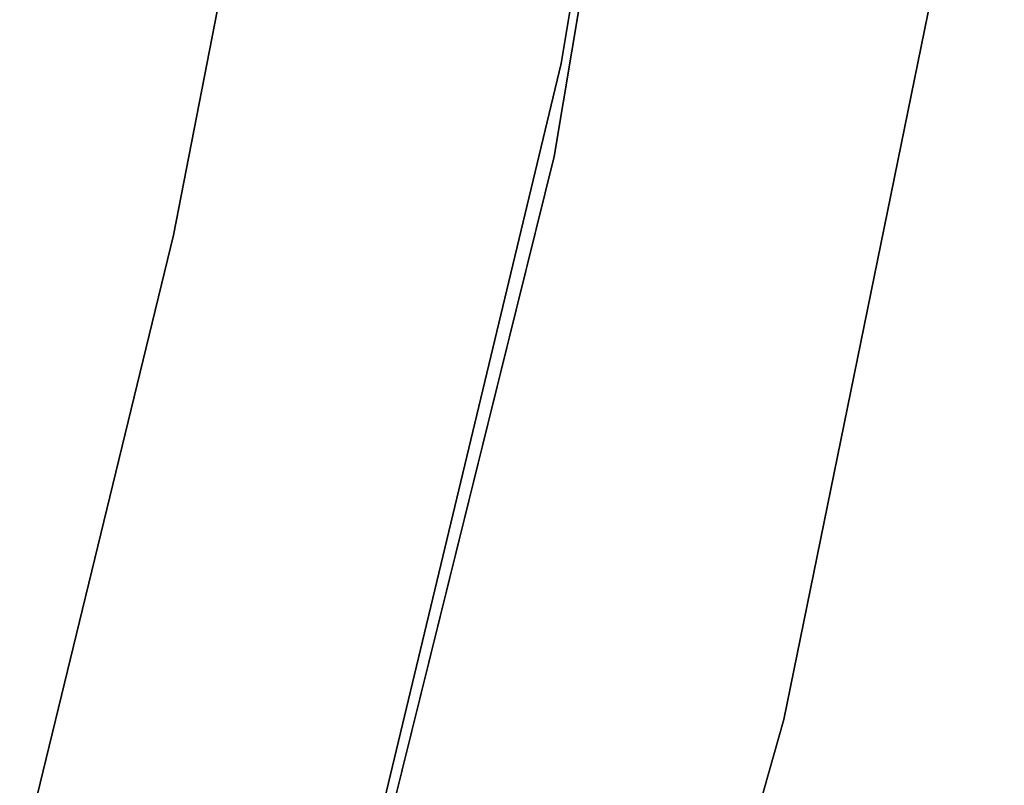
# Model space of a CAD drawing. Extents: x -102 to 102, y -101 to 102.
# Tile 362 of 481: x 58.42 to 62.66, y -15.32 to -12.02. Entities that reach past the tile are written whole.
import ezdxf

# ---------------------------------------------------------------- set-up
doc = ezdxf.new("R2010")
doc.units = 0
doc.header["$LTSCALE"] = 25.4
doc.layers.get('0').update_dxf_attribs({"linetype": 'CONTINUOUS'})

# ---------------------------------------------------------------- blocks, each defined once
blk = doc.blocks.new('NL2500011659_STL')
at = {"color": 0}
for p, q in [((60.7508, -12.2136, -316), (61.4932, -7.6407, -316)), ((61.4932, -7.6407, -315), (60.7508, -12.2136, -315)), ((60.7508, -12.2136, -316), (61.4932, -7.6407, -316)), ((61.4932, -7.6407, -315), (60.7508, -12.2136, -315)), ((61.4996, -7.9876, -308.5), (60.7198, -12.6147, -308.5)), ((60.7198, -12.6147, -318), (61.4996, -7.9876, -318)), ((60.7198, -12.6147, -318), (61.4996, -7.9876, -318)), ((61.4996, -7.9876, -308.5), (60.7198, -12.6147, -308.5)), ((59.6156, -10.2037, -312), (59.0791, -12.9542, -312)), ((59.0791, -12.9542, -314), (59.6156, -10.2037, -314)), ((59.0791, -12.9542, -314), (59.6156, -10.2037, -314)), ((59.6156, -10.2037, -312), (59.0791, -12.9542, -312)), ((61.7099, -15.0409, -308.5), (62.6609, -10.3884, -308.5)), ((62.6609, -10.3884, -318), (61.7099, -15.0409, -318)), ((61.7099, -15.0409, -308.5), (62.6609, -10.3884, -308.5)), ((62.6609, -10.3884, -318), (61.7099, -15.0409, -318)), ((59.6687, -16.7182, -316), (60.7508, -12.2136, -316)), ((60.7508, -12.2136, -315), (59.6687, -16.7182, -315)), ((59.6687, -16.7182, -316), (60.7508, -12.2136, -316)), ((60.7508, -12.2136, -315), (59.6687, -16.7182, -315)), ((60.7508, -12.2136, -316), (60.7508, -12.2136, -315)), ((60.7508, -12.2136, -316), (60.7508, -12.2136, -315)), ((60.7198, -12.6147, -308.5), (59.5924, -17.1696, -308.5)), ((59.5924, -17.1696, -318), (60.7198, -12.6147, -318)), ((59.5924, -17.1696, -318), (60.7198, -12.6147, -318)), ((60.7198, -12.6147, -308.5), (59.5924, -17.1696, -308.5)), ((60.7198, -12.6147, -318), (60.7198, -12.6147, -308.5)), ((60.7198, -12.6147, -318), (60.7198, -12.6147, -308.5)), ((59.0791, -12.9542, -312), (58.4158, -15.6769, -312)), ((58.4158, -15.6769, -314), (59.0791, -12.9542, -314)), ((58.4158, -15.6769, -314), (59.0791, -12.9542, -314)), ((59.0791, -12.9542, -312), (58.4158, -15.6769, -312)), ((59.0791, -12.9542, -312), (59.0791, -12.9542, -314)), ((59.0791, -12.9542, -312), (59.0791, -12.9542, -314)), ((60.4138, -19.6093, -308.5), (61.7099, -15.0409, -308.5)), ((61.7099, -15.0409, -318), (60.4138, -19.6093, -318)), ((60.4138, -19.6093, -308.5), (61.7099, -15.0409, -308.5)), ((61.7099, -15.0409, -318), (60.4138, -19.6093, -318)), ((61.7099, -15.0409, -308.5), (61.7099, -15.0409, -318)), ((61.7099, -15.0409, -308.5), (61.7099, -15.0409, -318))]:
    blk.add_line(p, q, dxfattribs=at)

msp = doc.modelspace()

# ---------------------------------------------------------------- block references
at = {"color": 0}
msp.add_blockref('NL2500011659_STL', (0, 0), dxfattribs=at)

doc.saveas('drawing.dxf')
